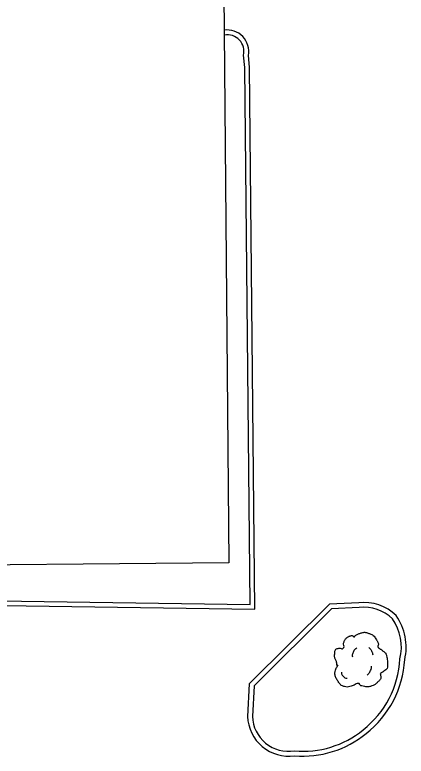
# Model space of a CAD drawing. Extents: x 2145380 to 2156929, y 139568 to 149130.
# Drawn here: x 2148432.9 to 2148481.6, y 142637 to 142729.3 of the extents above; entities that cross this region are included whole.
import ezdxf

# ---------------------------------------------------------------- set-up
doc = ezdxf.new("R2010")
doc.units = 0
for name, color, linetype in [('TOPO_Building', 7, 'Continuous'), ('TOPO_Curb Back', 7, 'Continuous'), ('TOPO_Tree', 7, 'Continuous')]:
    doc.layers.add(name, color=color, linetype=linetype)

# ---------------------------------------------------------------- blocks, each defined once
blk = doc.blocks.new('TREE')
at = {"layer": 'TOPO_Tree'}
for points in [[(-3.49, 17.6), (-3.07, 18.27), (-2.58, 18.8), (-1.9, 19.19), (-1.05, 19.68), (-0.19, 19.96), (0.74, 20.24), (1.62, 20.51), (2.51, 20.82), (3.39, 20.77), (4.1, 20.73), (4.8, 20.47), (5.51, 20.24), (6.43, 19.95), (7.32, 19.73), (8.15, 19.19), (9.36, 18.4), (10.02, 17.21), (10.8, 16.01), (11.24, 15.33), (11.58, 14.62), (11.86, 13.89), (12.17, 13.08), (11.37, 12.02), (11.86, 11.25), (12, 11.03), (12.18, 10.86), (12.39, 10.72), (12.91, 10.35), (13.45, 10.02), (13.97, 9.66), (14.7, 9.16), (15.41, 8.68), (16.09, 8.07), (16.7, 7.53), (16.93, 6.73), (17.15, 5.95), (17.59, 4.38), (17.71, 2.77), (17.68, 1.19), (17.65, -0.25), (17.83, -2.22), (16.62, -3.04), (15.47, -3.83), (14.31, -4.58), (13.16, -5.35)], [(-14.07, -0.4), (-14.17, 0.5), (-14.37, 1.38), (-14.6, 2.25), (-14.84, 3.17), (-15.47, 3.96), (-15.66, 4.9), (-15.8, 5.59), (-15.71, 6.31), (-15.66, 7.01), (-15.6, 7.91), (-15.72, 8.8), (-15.13, 9.66), (-14.62, 10.42), (-13.76, 10.49), (-13.02, 10.72), (-12.18, 10.98), (-11.06, 10), (-10.37, 10.72), (-9.4, 11.74), (-10.29, 13.28), (-9.84, 14.42), (-9.56, 15.15), (-9.32, 15.89), (-8.78, 16.54), (-8.18, 17.26), (-7.5, 17.68), (-6.67, 18.13), (-6.14, 18.41), (-5.61, 18.61), (-5.08, 18.66), (-4.55, 18.71), (-4.02, 18.54), (-3.49, 18.13)], [(-4.21, 5.09), (-4.46, 6.09), (-4.3, 7.21), (-3.84, 8.21), (-3.33, 9.34), (-2.71, 10.27), (-1.64, 10.97)], [(5.89, 11.15), (6.5, 10.68), (6.96, 10.17), (7.36, 9.5), (7.93, 8.56), (8.31, 7.6), (8.46, 6.56)], [(13.16, -5.34), (13.25, -5.81), (13.36, -6.28), (13.45, -6.75), (13.76, -8.52), (12.24, -10.03), (10.8, -11.51), (9.98, -12.34), (9.13, -12.77), (8.15, -13.1), (5.97, -13.83), (3.32, -13.56), (1.27, -13.1), (0.49, -12.92), (-0.06, -11.44), (-0.84, -11.51), (-2.04, -11.61), (-3.28, -12.78), (-4.55, -13.1), (-6.06, -13.47), (-7.77, -14.03), (-9.31, -13.62), (-11.36, -13.09), (-12.84, -11.41), (-14.07, -9.39), (-15.32, -7.35), (-15.61, -5.13), (-15.13, -3.04), (-14.87, -1.89), (-13.91, -0.75), (-13.54, 0.13)], [(-11.38, -4.46), (-11.47, -5.41), (-11.03, -6.32), (-10.09, -7.22), (-9.3, -7.97), (-8.49, -8.26), (-7.7, -8.14)], [(4.79, -6.29), (5.71, -5.66), (6.3, -4.92), (6.81, -3.91), (7.36, -2.81), (7.63, -1.7), (7.54, -0.6)]]:
    blk.add_open_spline(points, degree=3, dxfattribs=at)

msp = doc.modelspace()

# ---------------------------------------------------------------- linework, layer by layer
at = {"layer": 'TOPO_Building'}
msp.add_lwpolyline([(2148459.531, 142661.034), (2148323.298, 142659.79), (2148322.628, 142733.174), (2148309.135, 142733.051), (2148308.69, 142781.887), (2148326.215, 142782.047), (2148325.775, 142830.163), (2148346.225, 142830.35), (2148346.674, 142781.221), (2148376.607, 142781.495), (2148376.36, 142808.624), (2148396.564, 142808.808), (2148396.809, 142781.934), (2148442.054, 142782.348), (2148442.342, 142750.705), (2148458.711, 142750.855)], close=True, dxfattribs=at)
at = {"layer": 'TOPO_Curb Back'}
for points in [[(2148306.37, 142726.671), (2148316.789, 142726.34), (2148317.532, 142677.879), (2148317.859, 142654.357), (2148357.657, 142654.689), (2148394.35, 142654.469), (2148394.766, 142637.246), (2148414.525, 142637.441), (2148414.681, 142645.519), (2148414.292, 142655.946), (2148462.765, 142655.238), (2148462.1, 142722.722), (2148461.949, 142724.195)], [(2148306.442, 142727.269), (2148317.381, 142726.922), (2148318.132, 142677.888), (2148318.451, 142654.962), (2148357.656, 142655.289), (2148394.935, 142655.065), (2148395.351, 142637.852), (2148413.936, 142638.036), (2148414.081, 142645.513), (2148413.669, 142656.555), (2148462.159, 142655.847), (2148461.5, 142722.689), (2148461.343, 142724.227)], [(2148475.722, 142656.052), (2148472.066, 142655.88), (2148462.071, 142645.957), (2148461.858, 142641.91)], [(2148475.75, 142655.453), (2148472.325, 142655.291), (2148462.658, 142645.695), (2148462.458, 142641.904)]]:
    msp.add_lwpolyline(points, dxfattribs=at)
for centre, radius, start, end in [((2148459.328, 142724.7), 2.669, 349.08825, 98.67236), ((2148459.328, 142724.7), 2.069, 346.79625, 99.71259), ((2148476.342, 142650.3), 5.786, 45.94315, 96.33762), ((2148476.342, 142650.3), 5.186, 46.55496, 96.33762), ((2148474.841, 142650.538), 6.174, 346.11006, 34.83962), ((2148474.841, 142650.538), 6.774, 346.59795, 35.35786), ((2148468.837, 142649.69), 12.014, 308.07965, 356.97672), ((2148468.837, 142649.69), 12.614, 308.1085, 356.72043), ((2148466.96, 142642.056), 5.104, 181.63811, 278.46608), ((2148466.96, 142642.056), 4.504, 181.93834, 279.34225), ((2148468.765, 142649.376), 11.813, 264.78124, 309.29283), ((2148468.765, 142649.376), 12.413, 265.12815, 309.26351)]:
    msp.add_arc(centre, radius, start, end, dxfattribs=at)

# ---------------------------------------------------------------- block references
at = {"layer": 'TOPO_Tree', "xscale": 0.19685000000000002, "yscale": 0.19685000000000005}
msp.add_blockref('TREE', (2148475.79, 142648.284), dxfattribs=at)

doc.saveas('drawing.dxf')
